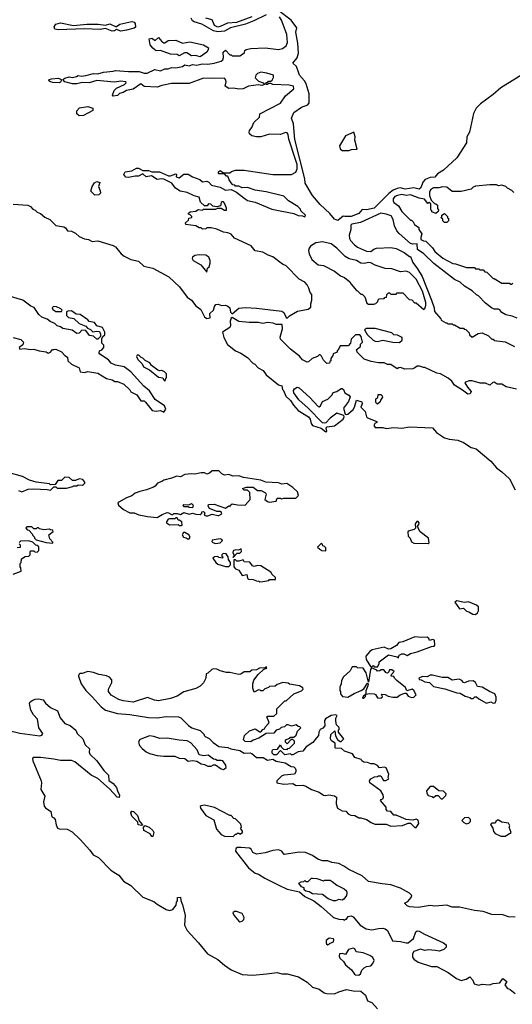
# Model space of a CAD drawing. Extents: x 2386423 to 2568864, y 578392 to 761999.
# Tile 390 of 454: x 2548205 to 2552680, y 670107 to 679039. Entities that reach past the tile are written whole.
import ezdxf

# ---------------------------------------------------------------- set-up
doc = ezdxf.new("R2010")
doc.units = 0

msp = doc.modelspace()

# ---------------------------------------------------------------- linework, layer by layer
at = {"layer": '0CON05XD'}
for points in [[(2552328.6, 678188.6), (2552292.2, 678017.8), (2552267.9, 677975), (2552265, 677922.9), (2552174.5, 677785), (2552055, 677672.5), (2552000.3, 677639.7), (2551975, 677611.1), (2551933.2, 677606.8), (2551889.6, 677590.4), (2551868.1, 677565), (2551850, 677515), (2551835, 677501.2), (2551785, 677513.1), (2551707.1, 677502.9), (2551665, 677512.4), (2551633.2, 677506.8), (2551598.8, 677491.2), (2551557.8, 677462.2), (2551425, 677328.6), (2551355, 677313.3), (2551315, 677316), (2551285, 677282), (2551215, 677252.2), (2551160, 677255), (2551143.9, 677256.1), (2551095, 677216.7), (2551065, 677230), (2551021.9, 677281.9), (2550935, 677363.1), (2550865, 677444.6), (2550797.7, 677555), (2550796.3, 677596.3), (2550705, 677953.3), (2550693.8, 678093.8), (2550673.8, 678145), (2550695, 678196), (2550765, 678244.4), (2550822.4, 678267.6), (2550835.4, 678285), (2550833.3, 678365), (2550806.5, 678456.5), (2550793.5, 678483.5), (2550746.2, 678535), (2550740, 678555), (2550718.8, 678615), (2550687.5, 678645), (2550727, 678693), (2550738.8, 678735), (2550731.2, 678825), (2550712, 678925), (2550722.5, 678965), (2550671.2, 679035), (2550559.3, 679119.3)], [(2549125, 678935.6), (2549085, 678950), (2549065, 678938.8), (2549045, 678936), (2548985, 678958), (2548935, 678950), (2548795, 678956.4), (2548555, 678946.2), (2548523.9, 678953.9), (2548518.5, 678975), (2548535, 678999.4), (2548575, 679011.9), (2548695.3, 678985.3), (2548815, 678998.9), (2548917.6, 678997.6), (2548985, 678989.2), (2549025, 679002.7), (2549075, 678975.8), (2549085, 678975.8), (2549115, 678999.7), (2549225, 679022.2), (2549245, 679016), (2549255.4, 679005), (2549257.4, 678972.6), (2549245, 678962.5), (2549175, 678944.3), (2549125, 678935.6)], [(2550635, 676332.5), (2550655, 676352.5), (2550730, 676395), (2550827, 676413), (2550848.3, 676431.7), (2550848.3, 676461.7), (2550860, 676495), (2550857.5, 676545), (2550842.5, 676565), (2550832.5, 676605), (2550816.7, 676635), (2550795, 676656.7), (2550745, 676686.7), (2550625.6, 676805.6), (2550591.2, 676821.2), (2550505, 676886.7), (2550462.3, 676902.3), (2550415, 676930), (2550345, 676942.5), (2550308.3, 676988.3), (2550155, 677057.5), (2550125, 677092.5), (2550097, 677107), (2550055, 677112.5), (2549995, 677137.5), (2549945, 677150), (2549905, 677150), (2549897, 677143), (2549865, 677140), (2549855, 677150), (2549835, 677150), (2549805, 677170), (2549715, 677180), (2549710, 677195), (2549738.3, 677221.7), (2549741.7, 677238.3), (2549770, 677245), (2549770, 677255), (2549755, 677270), (2549740, 677275), (2549740, 677285), (2549753, 677297), (2549805, 677302.5), (2549825, 677317.5), (2549865, 677310), (2549875, 677320), (2549985, 677320), (2550005, 677330), (2550035, 677330), (2550065, 677312.5), (2550085, 677310), (2550085, 677330), (2550066.2, 677375), (2550055, 677386.2), (2550045, 677387.5), (2550035, 677380), (2550028.3, 677351.7), (2549995, 677340), (2549958.3, 677348.3), (2549940, 677365), (2549921.7, 677368.3), (2549908.3, 677351.7), (2549885, 677350), (2549847.5, 677385), (2549835, 677430), (2549790.4, 677440.5), (2549725, 677472.5), (2549662.3, 677482.3), (2549620.4, 677510.5), (2549586.1, 677556.1), (2549515, 677591.2), (2549495, 677596.7), (2549455, 677590), (2549403, 677623), (2549355, 677612.5), (2549325, 677640), (2549285, 677620), (2549255, 677620), (2549195, 677606.7), (2549169.3, 677609.3), (2549152.5, 677635), (2549162.3, 677657.7), (2549225, 677666.7), (2549265, 677693.3), (2549285, 677692.5), (2549325, 677670), (2549375, 677670), (2549405, 677657.5), (2549475, 677658), (2549557, 677623), (2549575, 677623.3), (2549625, 677640), (2549630, 677635), (2549627.5, 677615), (2549655, 677603.8), (2549695, 677637.5), (2549735, 677636.7), (2549775, 677612.5), (2549840.7, 677590.7), (2549865, 677567.5), (2549905, 677573.3), (2549923.9, 677563.9), (2549948.3, 677538.3), (2550025, 677518.8), (2550075, 677494), (2550125, 677500), (2550173.8, 677473.8), (2550242.3, 677422.3), (2550275, 677398.8), (2550345, 677384), (2550495, 677318.8), (2550695, 677280), (2550735, 677262.5), (2550775, 677260), (2550795, 677250), (2550800, 677265), (2550760, 677305), (2550755, 677320), (2550733, 677343), (2550646.4, 677396.4), (2550605, 677436.7), (2550445, 677476.7), (2550345, 677492.5), (2550275, 677517.5), (2550225, 677512.5), (2550195, 677530), (2550165, 677530), (2550158.3, 677538.3), (2550141.7, 677541.7), (2550125, 677560), (2550107.5, 677585), (2550095, 677620), (2550085, 677620), (2550065, 677640), (2550015, 677640), (2550010, 677645), (2550011.7, 677658.3), (2550025, 677670), (2550055, 677650), (2550115, 677650), (2550128.3, 677661.7), (2550165, 677672.5), (2550245, 677672.5), (2550505, 677636), (2550675, 677636.2), (2550712.7, 677657.3), (2550724.6, 677685.4), (2550727, 677725), (2550709.6, 677770.5), (2550650.6, 677955), (2550645, 677997.5), (2550635, 678013.3), (2550620, 678015), (2550575, 677996.7), (2550475, 678000.8), (2550395, 677977.8), (2550355.7, 677975.7), (2550313.3, 677985), (2550292.7, 678002.7), (2550288.8, 678015), (2550293.8, 678035), (2550315, 678062.5), (2550332.9, 678107.1), (2550382.5, 678155), (2550387.5, 678185), (2550575, 678282.5), (2550620.7, 678349.3), (2550695, 678412.5), (2550692.5, 678435), (2550653.9, 678446.1), (2550505, 678450), (2550485, 678460), (2550465, 678460), (2550455, 678450), (2550445, 678450), (2550440, 678455), (2550445, 678470), (2550455, 678470), (2550465, 678480), (2550485, 678480), (2550498.3, 678491.7), (2550510, 678515), (2550510, 678535), (2550450, 678555), (2550395, 678562), (2550365, 678550), (2550350, 678535), (2550343, 678513), (2550375, 678480), (2550417, 678467), (2550428.3, 678451.7), (2550405, 678442.5), (2550375, 678447.5), (2550285, 678437.5), (2550235, 678413.3), (2550195, 678410), (2550147, 678417), (2550103.9, 678413.9), (2550072.5, 678435), (2550080, 678475), (2550075.9, 678495.9), (2550065, 678510), (2549955, 678505.7), (2549875, 678510), (2549745, 678461.2), (2549585, 678458.8), (2549497, 678443), (2549455, 678427.5), (2549335, 678432.5), (2549305, 678457.5), (2549235, 678408), (2549175, 678396), (2549145, 678378), (2549110.8, 678369.2), (2549095, 678350), (2549055, 678343.8), (2549047.5, 678355), (2549063.6, 678396.4), (2549085, 678417.5), (2549158.3, 678451.7), (2549172.5, 678465), (2549170, 678475), (2549125, 678482), (2549065, 678471.2), (2548907, 678487), (2548835, 678467.5), (2548772.1, 678467.9), (2548725, 678457.5), (2548684, 678456), (2548615, 678474), (2548597.5, 678495), (2548615, 678507.5), (2548655, 678520), (2548685, 678513.8), (2548720, 678525), (2548735, 678532.5), (2548765, 678527.5), (2548805, 678532), (2548875, 678550), (2548915, 678548.8), (2548965, 678563.8), (2549055, 678571.2), (2549075, 678578.8), (2549195, 678569.2), (2549289.7, 678569.7), (2549335, 678554.2), (2549364.3, 678554.3), (2549433.6, 678586.4), (2549485, 678574), (2549525, 678592.5), (2549555, 678593.3), (2549583.6, 678606.4), (2549625, 678603.8), (2549685, 678613.3), (2549705, 678630), (2549745, 678620), (2549775, 678633.3), (2549815, 678626), (2549862.7, 678637.3), (2549915, 678635.7), (2549972.5, 678645), (2550035, 678664.2), (2550050, 678675), (2550056.2, 678695), (2550053.3, 678745), (2550075, 678762.5), (2550115, 678720), (2550125, 678720), (2550135, 678710), (2550175, 678710), (2550205, 678712.5), (2550230, 678725), (2550248.3, 678741.7), (2550251.7, 678758.3), (2550261.7, 678768.3), (2550305, 678777.5), (2550435, 678784), (2550555, 678770), (2550592.3, 678777.7), (2550625, 678801.2), (2550637.5, 678832.5), (2550630.3, 678905), (2550598.8, 678995), (2550584.7, 679035), (2550566.3, 679065)], [(2550445, 679083.3), (2550332.2, 679027.8), (2550255, 678998.4), (2550119.2, 678965), (2550065, 678934.6), (2550005, 678929), (2549965, 678937.9), (2549859.1, 678999.1), (2549789.2, 679019.2), (2549775, 679028.5), (2549763.6, 679053.6)], [(2550314, 679065), (2550175, 679014.8), (2550093.8, 679006.2), (2550025, 678975.8), (2550005, 678972.6), (2549973.8, 678985), (2549955, 679037.5), (2549895, 679052)], [(2549845, 678703.3), (2549803, 678713), (2549765, 678712.5), (2549723, 678737), (2549703, 678737), (2549655, 678712.5), (2549635, 678722.5), (2549575, 678727.5), (2549485, 678760), (2549445, 678757.5), (2549415, 678780), (2549391.7, 678811.7), (2549380, 678865), (2549405, 678872.5), (2549435, 678850), (2549465, 678877.5), (2549495, 678840), (2549515, 678830), (2549525, 678830), (2549555, 678850), (2549625, 678852.5), (2549685, 678827.5), (2549751.7, 678838.3), (2549875, 678810), (2549920, 678785), (2549917.5, 678765), (2549906.4, 678743.6), (2549845, 678703.3)], [(2548562.3, 678467.7), (2548505, 678470), (2548484.1, 678474.1), (2548470, 678485), (2548472.5, 678495), (2548495, 678503.3), (2548557.7, 678507.7), (2548582.5, 678495), (2548583.3, 678485), (2548575, 678473.8), (2548562.3, 678467.7)], [(2552780.8, 678549.2), (2552575, 678422), (2552505, 678359.7), (2552389.6, 678275), (2552351.8, 678235), (2552328.6, 678188.6)], [(2548745, 678168), (2548724.1, 678184.1), (2548725, 678212.5), (2548749.5, 678240.5), (2548825, 678251.2), (2548870, 678235), (2548870, 678215), (2548785, 678171.2), (2548745, 678168)], [(2551195, 677853.3), (2551218.3, 677861.7), (2551270, 677865), (2551250, 677945), (2551251.2, 677975), (2551240, 678020), (2551163.6, 677986.4), (2551111.2, 677895), (2551115, 677867.5), (2551135, 677853.8), (2551195, 677853.3)], [(2548888.3, 677448.3), (2548852.5, 677485), (2548862.5, 677525), (2548885, 677560), (2548905, 677570), (2548931.7, 677561.7), (2548922.5, 677525), (2548937.5, 677487.5), (2548938.8, 677465), (2548925, 677451.2), (2548888.3, 677448.3)], [(2552695, 677470), (2552675, 677490), (2552635, 677510), (2552620, 677525), (2552585, 677537.5), (2552555, 677532.5), (2552535, 677540), (2552475, 677540), (2552345, 677527.5), (2552325, 677520), (2552307, 677503), (2552215, 677480), (2552135, 677480), (2552085, 677520), (2552045, 677522.5), (2552013, 677513), (2551965, 677512.5), (2551937.5, 677495), (2551927.5, 677475), (2551927.5, 677445), (2551941.7, 677401.7), (2551971.7, 677371.7), (2551985, 677370), (2552000, 677355), (2552000, 677325), (2552010, 677315), (2552005, 677300), (2551985, 677280), (2551950, 677295), (2551950, 677305), (2551940, 677315), (2551938.3, 677368.3), (2551925, 677380), (2551911.7, 677371.7), (2551881.7, 677411.7), (2551835, 677420), (2551755, 677450.6), (2551715, 677445.5), (2551675, 677453.8), (2551637.5, 677445), (2551613.3, 677435), (2551597.5, 677415), (2551597, 677397), (2551605, 677380), (2551645, 677350), (2551675, 677300), (2551755, 677220), (2551765, 677220), (2551780, 677205), (2551791.7, 677181.7), (2551830, 677155), (2551830, 677135), (2551857.5, 677095), (2551848.3, 677061.7), (2551850, 677045), (2551873, 677033), (2551895, 677030), (2551955, 676970), (2551977, 676937), (2552050, 676875), (2552138.3, 676828.3), (2552163, 676823), (2552265, 676790), (2552335, 676790), (2552345, 676780), (2552375, 676780), (2552385, 676770), (2552415, 676770), (2552431.7, 676751.7), (2552448.3, 676748.3), (2552505, 676690), (2552515, 676690), (2552585, 676650), (2552655, 676650), (2552665, 676640), (2552675, 676640), (2552685, 676650)], [(2548146.4, 677366.4), (2548280, 677355), (2548302.5, 677345), (2548325, 677320), (2548345, 677312.5), (2548365, 677293.3), (2548395, 677281.2), (2548435, 677248.8), (2548480, 677225), (2548535, 677171.2), (2548605, 677161.2), (2548621.7, 677151.7), (2548640, 677125), (2548675, 677120), (2548711.2, 677101.2), (2548745, 677072.5), (2548795, 677050), (2548830, 677045), (2548865, 677026.7), (2548915, 677034), (2549055, 676991.2), (2549075, 676978.8), (2549126.1, 676916.1), (2549154.1, 676894.1), (2549215, 676863.8), (2549285, 676850), (2549334.1, 676804.1), (2549415, 676784), (2549561.2, 676705), (2549657, 676617), (2549725, 676522.5), (2549765, 676493.3), (2549804.1, 676444.1), (2549851.2, 676411.2), (2549882.5, 676345), (2549905, 676327.5), (2549936.7, 676333.3), (2549932.5, 676375), (2549966.1, 676403.9), (2549974.1, 676435.9), (2549986.1, 676453.9), (2550008, 676458), (2550037, 676447), (2550075, 676448), (2550095, 676440), (2550112.5, 676425), (2550121.4, 676385), (2550135, 676371.2), (2550195, 676421.5), (2550255, 676427.8), (2550355, 676423.5), (2550585, 676395.8), (2550603.6, 676383.6), (2550625, 676337.5), (2550635, 676332.5)], [(2552725, 676330), (2552679.3, 676349.3), (2552621.7, 676361.7), (2552583.6, 676383.6), (2552566.7, 676406.7), (2552555, 676412.5), (2552513.6, 676413.6), (2552490, 676425), (2552435, 676467.5), (2552373, 676533), (2552353.6, 676543.6), (2552315, 676580), (2552245, 676622.5), (2552207, 676657), (2552155, 676682.5), (2551967, 676827), (2551877.5, 676915), (2551820, 676955), (2551816.7, 677006.7), (2551775, 677002.5), (2551755, 677010), (2551650.7, 677100.7), (2551630, 677125), (2551608.3, 677168.3), (2551597.5, 677225), (2551579.3, 677259.3), (2551535, 677276.2), (2551485, 677282.5), (2551301.8, 677198.2), (2551223.3, 677185), (2551214, 677175), (2551212, 677135), (2551198, 677085), (2551201.2, 677055), (2551211.2, 677035), (2551245, 676996), (2551273.8, 676975), (2551355, 676940), (2551395, 676937.5), (2551421.7, 676958.3), (2551445, 676966.7), (2551575, 676972.5), (2551625, 676962.5), (2551696.1, 676926.1), (2551745, 676890), (2551755, 676890), (2551777.5, 676835), (2551820, 676780), (2551860.7, 676710.7), (2551947.1, 676495), (2551970, 676425), (2551973, 676393), (2552030, 676325), (2552033.3, 676313.3), (2552075, 676290), (2552085, 676290), (2552095, 676280), (2552135, 676280), (2552141.7, 676271.7), (2552155, 676270), (2552205, 676240), (2552235, 676240), (2552241.7, 676231.7), (2552258.3, 676228.3), (2552288.3, 676198.3), (2552291.7, 676181.7), (2552315, 676160), (2552368.3, 676191.7), (2552407, 676197), (2552465, 676170), (2552495, 676140), (2552505, 676140), (2552515, 676130), (2552615, 676117.5), (2552700, 676075)], [(2552085, 677200), (2552065, 677200), (2552050, 677215), (2552048.3, 677228.3), (2552030, 677245), (2552038.3, 677251.7), (2552040, 677265), (2552065, 677280), (2552090, 677255), (2552091.7, 677241.7), (2552100, 677235), (2552100, 677215), (2552085, 677200)], [(2551875, 676410), (2551885, 676420), (2551893.8, 676445), (2551894, 676475), (2551865, 676577.5), (2551805, 676686.2), (2551745, 676746.7), (2551715, 676757.5), (2551665, 676752.5), (2551585, 676780), (2551525, 676782.5), (2551435, 676812.5), (2551395, 676833.3), (2551375, 676835.6), (2551335, 676826.4), (2551305, 676830), (2551265, 676854.3), (2551198.3, 676868.3), (2551161.9, 676891.9), (2551085, 676967.1), (2551035, 677006), (2550955, 677023.3), (2550895, 677013.8), (2550847.5, 676985), (2550833.9, 676966.1), (2550828.8, 676945), (2550833.3, 676915), (2550860, 676865), (2550916.4, 676816.4), (2550965, 676810), (2551065, 676757.5), (2551120, 676715), (2551155, 676700), (2551205, 676660), (2551215, 676640), (2551263.6, 676583.6), (2551275, 676580), (2551305, 676550), (2551315, 676550), (2551340, 676525), (2551357, 676467), (2551375, 676457.5), (2551421.7, 676458.3), (2551440, 676465), (2551458.3, 676481.7), (2551461.7, 676498.3), (2551471.7, 676508.3), (2551515, 676510), (2551521.7, 676518.3), (2551538.3, 676521.7), (2551540, 676545), (2551555, 676560), (2551565, 676560), (2551575, 676550), (2551625, 676550), (2551635, 676560), (2551685, 676560), (2551741.7, 676501.7), (2551768.3, 676498.3), (2551791.7, 676471.7), (2551805, 676470), (2551875, 676410)], [(2549905, 676750), (2549912.5, 676785), (2549925, 676797.5), (2549935, 676830), (2549934.2, 676855.8), (2549924.2, 676885), (2549895, 676903.1), (2549835, 676907.1), (2549795, 676899.2), (2549776.2, 676885), (2549771.7, 676871.7), (2549780, 676855), (2549850, 676815), (2549905, 676750)], [(2549515, 675477.5), (2549533.3, 675505), (2549520, 675535), (2549435, 675592.5), (2549385, 675672.5), (2549334.1, 675714.1), (2549216.2, 675845), (2549155, 675888.8), (2549075.9, 675905.9), (2549035, 675923.3), (2549013, 675953), (2548932.5, 676005), (2548927.5, 676015), (2548930, 676035), (2548950, 676045), (2548970, 676065), (2548970, 676085), (2548950, 676105), (2548950, 676145), (2548960, 676165), (2548978.3, 676181.7), (2548980, 676205), (2548956.4, 676246.4), (2548905, 676262.5), (2548883.6, 676293.6), (2548835, 676302.5), (2548825, 676317.5), (2548755, 676363.3), (2548718.3, 676368.3), (2548675, 676396.7), (2548643.6, 676396.4), (2548631.7, 676388.3), (2548630, 676355), (2548648.3, 676338.3), (2548698.3, 676328.3), (2548745, 676282.5), (2548805, 676260), (2548821.7, 676241.7), (2548849.3, 676229.3), (2548868.3, 676208.3), (2548905, 676213.3), (2548929.3, 676209.3), (2548940, 676185), (2548940, 676165), (2548915, 676140), (2548905, 676140), (2548875, 676167.5), (2548840, 676175), (2548805, 676220), (2548768.3, 676221.7), (2548746.1, 676193.9), (2548725, 676191.2), (2548681.7, 676221.7), (2548596.4, 676236.4), (2548575, 676253.3), (2548545, 676262.5), (2548525, 676282.5), (2548481.7, 676301.7), (2548453.6, 676323.6), (2548405, 676341.2), (2548380, 676365), (2548336.7, 676426.7), (2548305, 676440), (2548235, 676493.3), (2548100, 676535)], [(2548585, 676392.5), (2548590, 676405), (2548580, 676415), (2548540, 676435), (2548513.6, 676436.4), (2548500, 676425), (2548505, 676410), (2548535, 676393.3), (2548585, 676392.5)], [(2552717, 675687), (2552625, 675710), (2552585, 675732.5), (2552543, 675733), (2552515, 675750), (2552501.7, 675748.3), (2552475, 675722.5), (2552435, 675742.5), (2552387, 675743), (2552315, 675762.5), (2552288.3, 675761.7), (2552255, 675750), (2552250, 675745), (2552272.5, 675705), (2552306.2, 675665), (2552295.7, 675644.3), (2552275, 675641.2), (2552228.3, 675678.3), (2552153.6, 675723.6), (2552129.3, 675759.3), (2552097, 675787), (2552027, 675827), (2551995, 675832.5), (2551885, 675882.5), (2551873, 675883), (2551837, 675897), (2551815, 675897.5), (2551795, 675880), (2551775, 675872.5), (2551705, 675870), (2551665, 675882.5), (2551648.3, 675881.7), (2551635, 675872.5), (2551575, 675910), (2551545, 675912.5), (2551515, 675927.5), (2551465, 675927.5), (2551398.3, 675938.3), (2551335, 675960), (2551271.7, 676021.7), (2551268.3, 676038.3), (2551260, 676045), (2551300, 676075), (2551300, 676095), (2551320, 676115), (2551307.5, 676165), (2551295, 676180), (2551255, 676180), (2551215, 676140), (2551210, 676105), (2551188.3, 676081.7), (2551115, 676080), (2551098.3, 676041.7), (2551090, 676035), (2551088.3, 676021.7), (2551051.7, 676008.3), (2551048.3, 675991.7), (2551030, 675965), (2551030, 675945), (2551021.7, 675938.3), (2551018.3, 675921.7), (2550995, 675920), (2550965, 675950), (2550947, 675987), (2550935, 675997.5), (2550925, 675997.5), (2550910, 675985), (2550862.5, 675965), (2550827.5, 675935), (2550815, 675933.3), (2550775, 675954), (2550748, 675988), (2550665, 676050.8), (2550575, 676140), (2550570.4, 676159.5), (2550592, 676235), (2550590, 676275), (2550535, 676274.4), (2550506.1, 676286.1), (2550457.6, 676292.4), (2550415, 676284.3), (2550375, 676292.5), (2550288.7, 676291.3), (2550195, 676302.2), (2550135, 676338.8), (2550125, 676331.2), (2550116.9, 676305), (2550121.4, 676265), (2550115, 676246.7), (2550047, 676203), (2550059.2, 676155), (2550092.5, 676092.5), (2550166.7, 676035), (2550215, 676013.8), (2550275.8, 675975.8), (2550325, 675920), (2550338.3, 675918.3), (2550372.1, 675882.1), (2550417, 675857), (2550445, 675816.7), (2550556.4, 675726.4), (2550586.4, 675716.4), (2550592.5, 675685), (2550602.5, 675675), (2550623.8, 675625), (2550665.5, 675585.5), (2550691.7, 675541.7), (2550734.5, 675494.4), (2550829.2, 675435), (2550844.3, 675415), (2550851.9, 675375), (2550865, 675358), (2550945, 675333.8), (2550985, 675300), (2550996.2, 675305), (2550990, 675335), (2550997.5, 675345), (2551065, 675355.8), (2551144.2, 675415), (2551154, 675435), (2551149.6, 675449.5), (2551085, 675468.5), (2551026.7, 675425), (2550985, 675382), (2550975, 675377.5), (2550955, 675382.5), (2550825.9, 675515.9), (2550741.3, 675591.3), (2550695.4, 675655), (2550693.1, 675675), (2550700.7, 675689.3), (2550725, 675704.4), (2550745, 675700.8), (2550841.8, 675611.8), (2550915, 675530), (2550925, 675526.7), (2550938.8, 675535), (2550956, 675574), (2551005, 675598), (2551042.5, 675635), (2551053.3, 675656.7), (2551085, 675665.8), (2551125, 675692.5), (2551135, 675692.5), (2551146.7, 675685), (2551158.8, 675655), (2551193.9, 675633.9), (2551206.7, 675616.7), (2551192.9, 675575), (2551146.5, 675515), (2551162, 675462), (2551175, 675458), (2551185, 675462), (2551235.7, 675504.3), (2551245.8, 675525)], [(2548145, 676157.5), (2548217, 676137), (2548240, 676115), (2548235, 676090), (2548200, 676065), (2548205, 676050), (2548245, 676057.5), (2548305, 676047.5), (2548335, 676050), (2548383.6, 676033.6), (2548445, 676027.5), (2548465, 676013.3), (2548485, 676022.5), (2548503.9, 676046.1), (2548515, 676047.5), (2548535, 676050), (2548585.9, 676025.9), (2548615, 675992.5), (2548638.3, 675978.3), (2548642.5, 675945), (2548675, 675913.3), (2548745, 675880), (2548753.8, 675843.8), (2548795, 675837.5), (2548825, 675848.8), (2548915, 675832), (2548994.1, 675784.1), (2549045, 675772.5), (2549068.3, 675758.3), (2549095, 675757.5), (2549151.7, 675731.7), (2549205, 675680), (2549213.6, 675663.6), (2549270, 675635), (2549305, 675580), (2549335, 675580), (2549349.3, 675569.3), (2549410, 675495), (2549445, 675487.5), (2549485, 675492.5), (2549515, 675477.5)], [(2551655, 676110), (2551678.3, 676131.7), (2551680, 676155), (2551637, 676177), (2551605, 676180), (2551585, 676197.5), (2551433, 676237), (2551355, 676236.7), (2551337.5, 676225), (2551362.3, 676182.3), (2551415, 676133.3), (2551435, 676122.5), (2551455, 676120), (2551505, 676132.5), (2551595, 676112.5), (2551655, 676110)], [(2549525, 675760), (2549537.5, 675795), (2549540, 675825), (2549520, 675845), (2549496.4, 675856.4), (2549475, 675853.3), (2549459.3, 675859.3), (2549401.7, 675901.7), (2549387.5, 675925), (2549346.4, 675946.4), (2549325, 675970), (2549310, 675975), (2549287, 675997), (2549273.6, 675996.4), (2549267.5, 675985), (2549277.5, 675955), (2549316.4, 675916.4), (2549330.4, 675890.5), (2549383.8, 675863.8), (2549465, 675797.5), (2549505, 675790), (2549510, 675775), (2549525, 675760)], [(2551455, 675550), (2551440, 675565), (2551440, 675600), (2551458.3, 675611.7), (2551461.7, 675638.3), (2551485, 675640), (2551498.3, 675628.3), (2551500, 675615), (2551481.7, 675588.3), (2551478.3, 675571.7), (2551455, 675550)], [(2551245.8, 675525), (2551265, 675587.5), (2551313.3, 675573.3), (2551316.7, 675555), (2551303.3, 675525), (2551343.6, 675483.6), (2551356.7, 675435), (2551365, 675426.7), (2551450, 675395), (2551450, 675385), (2551430, 675375), (2551423, 675357), (2551435, 675340), (2551505, 675340), (2551535, 675331.2), (2551605, 675340), (2551675, 675333.3), (2551745, 675346), (2551955, 675336.7), (2551992.5, 675295), (2552065, 675246.7), (2552105, 675233.3), (2552185, 675226.2), (2552235, 675203.3), (2552305, 675158.8), (2552352.5, 675145), (2552485.5, 675035.6), (2552535, 674973.3), (2552585, 674936.7), (2552655, 674872.5), (2552706.2, 674775)], [(2548195, 674767.5), (2548225, 674757.5), (2548280.7, 674779.3), (2548335, 674783.3), (2548455, 674777.5), (2548485, 674770), (2548515, 674800), (2548535, 674800), (2548545, 674790), (2548631.7, 674788.3), (2548687, 674803), (2548695, 674810), (2548725, 674810), (2548735, 674820), (2548775, 674817.5), (2548785, 674822.5), (2548797.5, 674835), (2548797.5, 674845), (2548777.7, 674867.7), (2548745, 674873.3), (2548711.7, 674858.3), (2548685, 674860), (2548655, 674887.5), (2548615, 674890), (2548585, 674860), (2548551.7, 674858.3), (2548528.3, 674821.7), (2548485, 674820), (2548475, 674830), (2548353.6, 674843.6), (2548295, 674863.3), (2548230, 674895), (2548101.7, 674931.7)], [(2549455, 674523.3), (2549499.3, 674550.7), (2549545, 674567.5), (2549557, 674567), (2549585, 674550), (2549595, 674550), (2549605, 674560), (2549635, 674560), (2549665, 674550), (2549695, 674567.5), (2549745, 674552.5), (2549775, 674562.5), (2549805, 674552.5), (2549845, 674550), (2549858.3, 674561.7), (2549860, 674575), (2549875, 674577.5), (2549887.5, 674565), (2549880, 674545), (2549898.3, 674538.3), (2549915, 674537.5), (2549955, 674553.3), (2550005, 674540), (2550015, 674542.5), (2550040, 674555), (2550039.3, 674569.3), (2550025, 674578.8), (2549995, 674577.5), (2549930, 674605), (2549917.5, 674625), (2549920, 674640), (2549973, 674643), (2550075, 674607.5), (2550105, 674627.5), (2550118.3, 674621.7), (2550120, 674635), (2550135, 674646.7), (2550185, 674636.7), (2550253.6, 674636.4), (2550300, 674685), (2550295, 674750), (2550275, 674770), (2550245, 674772.5), (2550230, 674785), (2550265, 674797.5), (2550325, 674797.5), (2550365, 674766.7), (2550399.3, 674769.3), (2550438.3, 674748.3), (2550442.5, 674735), (2550433.3, 674685), (2550455, 674667.5), (2550475, 674662.5), (2550535, 674670), (2550545, 674700), (2550575, 674700), (2550582.5, 674692.5), (2550605, 674700), (2550712.5, 674697.5), (2550737, 674723), (2550730, 674755), (2550686.1, 674796.1), (2550631.7, 674831.7), (2550585, 674826.7), (2550555, 674837.5), (2550442.3, 674842.3), (2550395, 674863.3), (2550237, 674887), (2550195, 674900), (2550145, 674896.7), (2550105, 674913.3), (2550065, 674907.5), (2550040.7, 674920.7), (2550015, 674947.5), (2549953, 674947), (2549930, 674925), (2549905, 674917.5), (2549885, 674927.5), (2549855, 674927.5), (2549795, 674916.7), (2549765, 674920), (2549705, 674913.3), (2549665, 674893.3), (2549631.7, 674898.3), (2549585, 674880), (2549515, 674863.3), (2549495, 674848.8), (2549457.5, 674835), (2549435, 674807.5), (2549420.7, 674799.3), (2549357.3, 674772.7), (2549295, 674760), (2549255, 674743.8), (2549225, 674719.2), (2549175, 674700.8), (2549106.4, 674663.6), (2549097.5, 674655), (2549102.5, 674635), (2549148.8, 674595), (2549205, 674564), (2549246.1, 674566.1), (2549286.2, 674546.2), (2549365, 674531.2), (2549455, 674523.3)], [(2549775, 674610), (2549745, 674612.5), (2549735, 674620), (2549695, 674620), (2549690, 674635), (2549695, 674640), (2549741.7, 674638.3), (2549765, 674650), (2549780, 674635), (2549775, 674610)], [(2549675, 674450), (2549680, 674455), (2549677.5, 674485), (2549655, 674500), (2549645, 674500), (2549635, 674520), (2549625, 674520), (2549615, 674510), (2549565, 674512.5), (2549553.3, 674506.7), (2549540, 674485), (2549540, 674475), (2549565, 674457.5), (2549645, 674460), (2549655, 674450), (2549675, 674450)], [(2551915, 674287.5), (2551925, 674292.5), (2551920, 674335), (2551844.1, 674394.1), (2551830, 674415), (2551820, 674445), (2551831.7, 674458.3), (2551832.5, 674475), (2551825, 674487.5), (2551813.9, 674486.1), (2551797.5, 674465), (2551800, 674425), (2551787, 674413), (2551735, 674400), (2551730.7, 674389.3), (2551733.3, 674355), (2551752.5, 674335), (2551763, 674303), (2551785, 674290), (2551915, 674287.5)], [(2548505, 674290), (2548505, 674300), (2548478.3, 674328.3), (2548470, 674365), (2548510, 674395), (2548507, 674407), (2548485, 674410), (2548475, 674417.5), (2548425, 674412.5), (2548385, 674420), (2548375, 674430), (2548365, 674430), (2548355, 674420), (2548335, 674420), (2548315, 674440), (2548275, 674440), (2548261.7, 674428.3), (2548271.7, 674411.7), (2548288.3, 674408.3), (2548320, 674375), (2548325, 674360), (2548340, 674345), (2548340, 674335), (2548355, 674320), (2548445, 674297.5), (2548505, 674290)], [(2549735, 674327.5), (2549745, 674330), (2549752.5, 674345), (2549742.5, 674365), (2549705, 674387.5), (2549691.7, 674388.3), (2549682.5, 674365), (2549692.5, 674345), (2549718.8, 674338.8), (2549735, 674327.5)], [(2548145, 674010), (2548220, 674035), (2548217, 674067), (2548210, 674075), (2548210, 674105), (2548220, 674115), (2548221.7, 674148.3), (2548255, 674170), (2548288.3, 674171.7), (2548300, 674185), (2548300, 674215), (2548305, 674220), (2548335, 674220), (2548343, 674213), (2548365, 674210), (2548380, 674225), (2548378.3, 674258.3), (2548365, 674270), (2548351.7, 674271.7), (2548325, 674300), (2548285, 674312.5), (2548212.5, 674307.5), (2548200, 674295)], [(2548200, 674285), (2548210, 674275), (2548208.3, 674251.7), (2548181.7, 674248.3)], [(2549985, 674287.5), (2550025, 674292.5), (2550047.5, 674315), (2550040, 674325), (2550025, 674330), (2549955, 674317.5), (2549950, 674305), (2549960, 674295), (2549985, 674287.5)], [(2550985, 674220), (2550987, 674247), (2550975, 674260), (2550960, 674265), (2550955, 674280), (2550945, 674287.5), (2550910, 674255), (2550930, 674235), (2550950, 674225), (2550985, 674220)], [(2550075, 674077.5), (2550105, 674080), (2550120, 674095), (2550120, 674115), (2550103, 674143), (2550100, 674165), (2550080, 674195), (2550053.6, 674196.4), (2550040, 674185), (2550041.7, 674171.7), (2550050, 674165), (2550047, 674153), (2550015, 674160), (2550005, 674170), (2549975, 674167.5), (2549960, 674155), (2549987.5, 674115), (2550005, 674100), (2550075, 674077.5)], [(2550145, 674160), (2550181.7, 674198.3), (2550205, 674200), (2550220, 674215), (2550218.3, 674238.3), (2550191.7, 674228.3), (2550165, 674230), (2550145, 674220), (2550140, 674205), (2550150, 674185), (2550150, 674170), (2550140, 674165), (2550145, 674160)], [(2550385, 673940), (2550415, 673943.3), (2550467, 673953), (2550475, 673960), (2550528.3, 673961.7), (2550528.3, 673978.3), (2550497, 674007), (2550485, 674027.5), (2550395, 674083.3), (2550366.4, 674086.4), (2550335, 674080), (2550320, 674085), (2550295, 674117.5), (2550245, 674120), (2550235, 674140), (2550195, 674127.5), (2550178.3, 674128.3), (2550165, 674140), (2550151.7, 674138.3), (2550150, 674075), (2550165, 674057.5), (2550196.4, 674046.4), (2550225, 673997.5), (2550267, 674007), (2550273, 673973), (2550283, 673963), (2550325, 673960), (2550355, 673947.5), (2550377, 673947), (2550385, 673940)], [(2552345, 673642.5), (2552365, 673657.5), (2552372.5, 673675), (2552371.7, 673711.7), (2552355, 673727.5), (2552283, 673757), (2552245, 673752.5), (2552175, 673767.5), (2552157.5, 673755), (2552200, 673695), (2552235, 673700), (2552263, 673673), (2552285, 673667.5), (2552320, 673645), (2552345, 673642.5)], [(2551455, 673170), (2551470, 673195), (2551470, 673215), (2551555, 673277.5), (2551635, 673260), (2551645, 673250), (2551652.5, 673275), (2551675, 673287.5), (2551695, 673287.5), (2551725, 673270), (2551755, 673290), (2551815, 673303.3), (2551945, 673352.5), (2551970, 673355), (2551977.5, 673365), (2551971.7, 673411.7), (2551955, 673417.5), (2551928.3, 673408.3), (2551922.5, 673425), (2551905, 673436.2), (2551855, 673433.3), (2551795, 673441.2), (2551685, 673396.7), (2551649.3, 673390.7), (2551627.3, 673362.7), (2551577, 673333), (2551555, 673330), (2551515, 673346.7), (2551408.3, 673321.7), (2551385, 673307.5), (2551350, 673265), (2551352.5, 673235), (2551391.7, 673171.7), (2551405, 673170), (2551415, 673180), (2551425, 673170), (2551455, 673170)], [(2551805, 671710), (2551831.7, 671748.3), (2551825, 671777.5), (2551805, 671787.5), (2551775, 671777.5), (2551715, 671782.5), (2551625, 671822.5), (2551603, 671823), (2551575, 671857.5), (2551545, 671860), (2551533.6, 671873.6), (2551532.5, 671895), (2551482.5, 671955), (2551490, 671965), (2551505, 671970), (2551510, 671985), (2551507.7, 672007.7), (2551486.7, 672045), (2551386.7, 672116.7), (2551382.5, 672135), (2551395, 672152.5), (2551428.3, 672171.7), (2551455, 672172.5), (2551465, 672180), (2551485, 672180), (2551508.3, 672138.3), (2551531.7, 672138.3), (2551558.3, 672151.7), (2551552.5, 672165), (2551557.5, 672195), (2551533, 672253), (2551518.8, 672258.8), (2551473, 672253), (2551455, 672272.5), (2551425, 672287.5), (2551395, 672287.5), (2551365, 672300), (2551330, 672305), (2551312.5, 672315), (2551308.3, 672328.3), (2551250, 672345), (2551228.3, 672378.3), (2551155, 672402.5), (2551127, 672427), (2551075, 672430), (2551070, 672435), (2551070, 672475), (2551037, 672497), (2551027.5, 672515), (2551030, 672555), (2551067.5, 672587.5), (2551073, 672543), (2551090.7, 672510.7), (2551115, 672492.5), (2551125, 672492.5), (2551150, 672515), (2551100, 672575), (2551100, 672595), (2551110, 672605), (2551105, 672620), (2551083, 672643), (2551077.5, 672675), (2551078.3, 672701.7), (2551088.3, 672728.3), (2551075, 672732.5), (2551033.6, 672726.4), (2550982.3, 672697.7), (2550973, 672683), (2550977, 672633), (2550958.3, 672611.7), (2550935, 672600), (2550922.5, 672575), (2550920, 672545), (2550900, 672525), (2550869.3, 672480.7), (2550808.3, 672441.7), (2550776.1, 672403.9), (2550735, 672397.5), (2550685, 672370), (2550675, 672370), (2550665, 672380), (2550615, 672370), (2550575, 672410), (2550538.3, 672371.7), (2550515, 672370), (2550500, 672385), (2550497.5, 672405), (2550505, 672417.5), (2550548.3, 672421.7), (2550575, 672460), (2550581.7, 672441.7), (2550601.7, 672421.7), (2550635, 672420), (2550641.7, 672428.3), (2550655, 672430), (2550700, 672475), (2550700, 672495), (2550685, 672510), (2550671.7, 672508.3), (2550635, 672470), (2550620, 672485), (2550620, 672505), (2550658.3, 672521.7), (2550665, 672530), (2550695, 672530), (2550715, 672550), (2550727.5, 672585), (2550757.5, 672615), (2550750, 672625), (2550735, 672627.5), (2550715, 672642.5), (2550675, 672628.8), (2550645, 672642.5), (2550628.3, 672641.7), (2550610, 672625), (2550581.2, 672618.8), (2550566.1, 672603.9), (2550535, 672593.3), (2550513.6, 672566.4), (2550445, 672563.3), (2550378.3, 672521.7), (2550326.4, 672503.6), (2550305, 672487.5), (2550252, 672492), (2550237.5, 672505), (2550247.5, 672545), (2550293, 672587), (2550345, 672607.5), (2550385, 672580), (2550395, 672580), (2550415, 672600), (2550430, 672605), (2550435, 672620), (2550466.4, 672653.6), (2550470, 672665), (2550450, 672715), (2550455, 672720), (2550515, 672720), (2550540, 672745), (2550541.7, 672788.3), (2550615, 672860), (2550625, 672860), (2550695, 672922.5), (2550765, 672950), (2550780, 672965), (2550778.3, 672978.3), (2550747, 672997), (2550655, 673010), (2550645, 673020), (2550595, 673027.5), (2550543, 673007), (2550527, 672993), (2550475, 672990), (2550465, 672980), (2550431.7, 672968.3), (2550415, 672950), (2550395, 672950), (2550388.3, 672958.3), (2550375, 672960), (2550335, 672940), (2550322.5, 672975), (2550322.5, 673015), (2550333, 673047), (2550370.7, 673099.3), (2550421.7, 673148.3), (2550450, 673155), (2550448.3, 673168.3), (2550435, 673160), (2550383, 673157), (2550355, 673140), (2550313, 673137), (2550295, 673122.5), (2550245, 673122.5), (2550215, 673102.5), (2550195, 673100), (2550115, 673117.5), (2550085, 673117.5), (2550025, 673132.5), (2549997, 673147), (2549965, 673150), (2549950, 673145), (2549915, 673110), (2549900, 673105), (2549897.5, 673065), (2549875, 673022.5), (2549845, 672993.3), (2549805, 672971.2), (2549695, 672941.2), (2549635, 672903.8), (2549575, 672880), (2549465, 672861.2), (2549430, 672865), (2549365, 672890), (2549235, 672847.5), (2549145, 672860), (2549105, 672873.3), (2549035, 672912.5), (2549012.5, 672945), (2549012.5, 672965), (2549042.5, 673025), (2549041.7, 673051.7), (2549020, 673075), (2548995, 673087.5), (2548946.4, 673096.4), (2548925, 673097.5), (2548875, 673116.7), (2548825, 673126.7), (2548771.7, 673108.3), (2548752.5, 673107.5), (2548741.7, 673098.3), (2548740, 673085), (2548763.8, 673015), (2548805, 672953.3), (2548865, 672896.7), (2548945, 672806.2), (2548984.3, 672774.3), (2549095, 672746.2), (2549205, 672736.7), (2549375, 672710), (2549455, 672706.7), (2549535, 672716.7), (2549646.4, 672716.4), (2549670, 672705), (2549740, 672635), (2549770, 672615), (2549845, 672590), (2549880, 672555), (2549880, 672545), (2549890, 672535), (2549925, 672517.5), (2549961.7, 672481.7), (2550015, 672446.7), (2550095, 672437.5), (2550123.9, 672423.9), (2550205, 672408.8), (2550245, 672386.2), (2550299.3, 672389.3), (2550315, 672382.5), (2550355, 672347.5), (2550416.4, 672346.4), (2550455, 672322.5), (2550505, 672330), (2550535, 672312.5), (2550617, 672297), (2550670, 672265), (2550695, 672260), (2550708.3, 672248.3), (2550712.5, 672235), (2550712.5, 672215), (2550700, 672195), (2550605, 672186.7), (2550583.9, 672176.1), (2550540, 672135), (2550540, 672115), (2550605, 672103.8), (2550685, 672110), (2550715, 672092.5), (2550776.4, 672096.4), (2550805, 672086.7), (2550855, 672056.7), (2550925, 672032), (2550965, 672003.3), (2550985, 672000), (2551013.6, 672006.4), (2551065, 671997.5), (2551082.5, 671985), (2551080, 671925), (2551092.5, 671885), (2551135, 671862.5), (2551168.3, 671858.3), (2551190, 671835), (2551213, 671823), (2551249.3, 671819.3), (2551285, 671800), (2551305, 671800), (2551355, 671783.3), (2551397.5, 671755), (2551431.7, 671741.7), (2551535, 671740), (2551575, 671723.3), (2551681.7, 671728.3), (2551735, 671750), (2551755, 671750), (2551795, 671710), (2551805, 671710)], [(2551485, 672883.3), (2551500, 672895), (2551498.3, 672908.3), (2551490, 672915), (2551495, 672920), (2551525, 672917.5), (2551553, 672903), (2551595, 672892.5), (2551635, 672893.3), (2551660, 672915), (2551705, 672930), (2551715, 672930), (2551733.9, 672903.9), (2551765, 672890), (2551785, 672894), (2551807.5, 672915), (2551785, 672952.5), (2551770, 672965), (2551721.7, 672951.7), (2551709.6, 672979.5), (2551630, 673045), (2551610, 673065), (2551605, 673080), (2551580, 673085), (2551581.7, 673098.3), (2551607.5, 673125), (2551585, 673142.5), (2551565, 673140), (2551558.3, 673121.7), (2551545, 673110), (2551533.6, 673113.6), (2551511.7, 673141.7), (2551488.3, 673141.7), (2551475, 673132.5), (2551455, 673130), (2551448.3, 673138.3), (2551401.7, 673158.3), (2551392.5, 673145), (2551375, 673030), (2551353.3, 673115), (2551326.4, 673156.4), (2551275, 673160), (2551265, 673167.5), (2551225, 673167.5), (2551206.4, 673133.6), (2551145, 673077.5), (2551127.5, 673045), (2551126.4, 673013.6), (2551112.5, 672985), (2551112.5, 672955), (2551120, 672945), (2551120, 672925), (2551138.3, 672898.3), (2551185, 672892.5), (2551243, 672927), (2551306.1, 672953.9), (2551330, 672970), (2551365, 673020), (2551370, 673015), (2551368.8, 672995), (2551350.7, 672949.3), (2551350, 672920), (2551325, 672900), (2551320, 672885), (2551330, 672885), (2551345, 672900), (2551350, 672920), (2551385, 672928), (2551425, 672923.3), (2551436.4, 672916.4), (2551455, 672887.5), (2551485, 672883.3)], [(2552505, 672837.5), (2552525, 672842.5), (2552533.3, 672865), (2552533, 672893), (2552520, 672925), (2552473.9, 672943.9), (2552405, 672983.3), (2552365, 672990), (2552344, 673025), (2552325, 673042), (2552281.7, 673038.3), (2552245, 673023.8), (2552235, 673027.5), (2552222.5, 673045), (2552196.8, 673056.8), (2552135, 673046.7), (2552095, 673071.2), (2552041.7, 673071.7), (2551955, 673093.3), (2551935, 673092.5), (2551905, 673077.5), (2551865, 673080), (2551830, 673065), (2551833, 673053), (2551851.7, 673051.7), (2551885, 673032.5), (2551926.1, 673026.1), (2551965, 672988.8), (2552068.3, 672968.3), (2552175, 672933.3), (2552205, 672930), (2552251.7, 672901.7), (2552295, 672890), (2552305, 672880), (2552325, 672882.5), (2552340, 672895), (2552355, 672897.5), (2552377, 672877), (2552445, 672837.5), (2552485, 672850), (2552505, 672837.5)], [(2548094.6, 672594.6), (2548205, 672566.7), (2548387.4, 672542.6), (2548405, 672548), (2548415.8, 672565), (2548380.4, 672615), (2548366.4, 672695), (2548331.8, 672731.8), (2548306.4, 672775), (2548293.8, 672835), (2548300.5, 672849.5), (2548324.1, 672865.9), (2548345, 672876), (2548375, 672878.6), (2548418.2, 672868.2), (2548439.6, 672839.6), (2548485, 672800), (2548548.8, 672768.8), (2548572.5, 672705), (2548613.8, 672655), (2548665, 672635.8), (2548716, 672595), (2548726, 672565), (2548779.5, 672515), (2548799.7, 672459.7), (2548840, 672425), (2548836, 672395), (2548842.5, 672375), (2548905.4, 672315.4), (2548968.3, 672228.3), (2549011.2, 672185), (2549015, 672137.5), (2549055, 672110), (2549085, 672072.5), (2549092.3, 672042.3), (2549112.5, 672005), (2549107.5, 671982.5), (2549090, 671985), (2549022, 672062), (2548913.8, 672155), (2548855, 672185.7), (2548705, 672305.7), (2548675, 672318.9), (2548640.6, 672319.4), (2548575, 672317.5), (2548515, 672331.9), (2548395, 672347.4), (2548335, 672346.9), (2548322.9, 672337.1), (2548324.1, 672315), (2548399.6, 672135), (2548403.3, 672115), (2548396.9, 672055), (2548434.1, 671995), (2548421.3, 671945), (2548428.5, 671905), (2548440.1, 671890.1), (2548486.7, 671856.7), (2548496.4, 671806.4), (2548515, 671800), (2548527.5, 671785), (2548536.7, 671735), (2548550, 671705), (2548565, 671699.2), (2548635, 671695.6), (2548681.1, 671671.1), (2548755, 671602.9), (2548842.9, 671505), (2548872.9, 671462.9), (2548920.3, 671440.3), (2549034.3, 671324.3), (2549075.5, 671295.5), (2549105, 671278), (2549148.8, 671225), (2549214, 671185), (2549325, 671080), (2549425, 671041.2), (2549454.2, 671014.2), (2549535, 670966.7), (2549565, 670958.8), (2549595, 670966.7), (2549626.7, 671005), (2549630, 671035), (2549640, 671045), (2549640, 671075), (2549665, 671080), (2549668.3, 671048.3), (2549685, 671010), (2549709.2, 670915), (2549702.5, 670825), (2549725.6, 670775.6), (2549830, 670665), (2549910, 670565), (2550006, 670515), (2550065, 670461.9), (2550125, 670419.4), (2550227.1, 670377.1), (2550322.6, 670372.6), (2550446.7, 670385), (2550545, 670395.5), (2550585, 670384.3), (2550635, 670383.3), (2550736.3, 670356.3), (2550815, 670308.6), (2550865, 670263.8), (2550925, 670244), (2550971.7, 670211.7), (2550995, 670204.3), (2551065, 670200.8), (2551105, 670221.2), (2551175, 670240), (2551235, 670228), (2551305.4, 670225.4), (2551345, 670190), (2551365, 670140), (2551405, 670122.5), (2551455, 670066.7)], [(2550055, 672237.5), (2550065, 672242.5), (2550080, 672255), (2550077.5, 672275), (2550050, 672315), (2550035, 672320), (2549998.3, 672318.3), (2549985, 672327.5), (2549965, 672330), (2549916.1, 672366.1), (2549875, 672360), (2549835, 672370), (2549816.4, 672416.4), (2549760, 672480), (2549727, 672497), (2549655, 672502.5), (2549545, 672522.5), (2549478.3, 672518.3), (2549425, 672537.5), (2549385, 672542.5), (2549306.4, 672513.6), (2549292.5, 672505), (2549283.3, 672485), (2549293.8, 672455), (2549317.3, 672427.3), (2549355, 672396.2), (2549385, 672382), (2549455, 672364), (2549515, 672356.7), (2549615, 672357.5), (2549655, 672340), (2549705, 672338), (2549735, 672312), (2549775, 672320), (2549814.1, 672314.1), (2549855, 672290), (2549883.9, 672283.9), (2549915, 672266.2), (2549945, 672266.7), (2549965, 672280), (2549985, 672280), (2550035, 672243.3), (2550055, 672237.5)], [(2552045, 671970), (2552075, 672000), (2552080, 672015), (2552055, 672040), (2552013, 672043), (2551965, 672082.5), (2551935, 672082.5), (2551900, 672045), (2551903, 672023), (2551915, 672000), (2551951.7, 671991.7), (2551965, 671982.5), (2551985, 672000), (2552005, 672000), (2552035, 671970), (2552045, 671970)], [(2550145, 671630), (2550165, 671650), (2550175, 671650), (2550185, 671660), (2550195, 671660), (2550205, 671650), (2550230, 671665), (2550228.3, 671678.3), (2550210, 671705), (2550220, 671715), (2550215, 671740), (2550165, 671790), (2550151.7, 671791.7), (2550125, 671820), (2550115, 671820), (2549975, 671893.3), (2549885, 671912.5), (2549853, 671907), (2549845, 671900), (2549847.5, 671885), (2549895, 671820), (2549970, 671780), (2549994, 671695), (2550035, 671648.8), (2550065, 671632), (2550145, 671630)], [(2549315, 671730), (2549280, 671735), (2549278.3, 671758.3), (2549223.3, 671815), (2549213.3, 671845), (2549225, 671860), (2549240, 671855), (2549275, 671820), (2549291.7, 671771.7), (2549320, 671735), (2549315, 671730)], [(2552265, 671743.3), (2552285, 671750), (2552300, 671765), (2552300, 671785), (2552281.7, 671801.7), (2552245, 671797.5), (2552220, 671775), (2552240, 671755), (2552265, 671743.3)], [(2552615, 671632.5), (2552670, 671665), (2552652.5, 671715), (2552657, 671727), (2552645, 671750), (2552585, 671760), (2552555, 671777.5), (2552545, 671777.5), (2552530, 671765), (2552525, 671750), (2552495, 671750), (2552481.7, 671738.3), (2552502.5, 671705), (2552507.5, 671675), (2552525, 671657.5), (2552575, 671632.5), (2552615, 671632.5)], [(2549415, 671630), (2549405, 671630), (2549390, 671655), (2549333.3, 671685), (2549328.3, 671711.7), (2549341.7, 671728.3), (2549380, 671715), (2549415, 671682.5), (2549422.5, 671665), (2549415, 671630)], [(2552706.1, 670896.1), (2552645, 670900), (2552595, 670920), (2552495, 670921.2), (2552415, 670950), (2552335, 670957.5), (2552199.6, 670989.5), (2552135, 670988.8), (2552085, 671005.8), (2551975, 670998.8), (2551935, 671003.3), (2551823.9, 670986.1), (2551745, 670990), (2551725, 671000), (2551700, 671025), (2551729.3, 671040.7), (2551760, 671075), (2551767.5, 671095), (2551746.7, 671115), (2551665, 671162), (2551575, 671190.8), (2551498.8, 671198.8), (2551375, 671220), (2551315, 671273.3), (2551195, 671328.8), (2551150.8, 671360.8), (2551105, 671383.8), (2551040, 671395), (2551005, 671408), (2550955, 671409.2), (2550912.5, 671425), (2550866.1, 671456.1), (2550800, 671485), (2550746.1, 671486.1), (2550606.7, 671466.7), (2550585, 671496.2), (2550555, 671507.5), (2550505, 671501.9), (2550435, 671480), (2550355, 671468.8), (2550324.1, 671484.1), (2550307.5, 671515), (2550293.9, 671523.9), (2550215, 671530), (2550185, 671528.8), (2550170, 671520), (2550166, 671495), (2550284.2, 671345), (2550345, 671297.5), (2550375, 671288), (2550430.7, 671250.7), (2550557.6, 671187.6), (2550635, 671150.8), (2550747, 671127), (2550796, 671086), (2550875.7, 671045.7), (2550944.3, 670994.3), (2551056.7, 670895), (2551105, 670879.2), (2551147, 670877), (2551155, 670870), (2551165, 670880), (2551175, 670880), (2551190, 670905), (2551215, 670910), (2551235, 670900), (2551296.7, 670825), (2551351.2, 670791.2), (2551405, 670782.5), (2551465, 670795.7), (2551505, 670797.5), (2551525, 670792), (2551545, 670776.7), (2551593, 670683), (2551665, 670676.2), (2551715, 670663.8), (2551735, 670666.2), (2551781.2, 670705), (2551804.1, 670765.9), (2551815, 670773.3), (2551835, 670771.2), (2551883.2, 670743.2), (2552055, 670664), (2552077.7, 670647.7), (2552078.8, 670625), (2552057.5, 670605), (2552015, 670590), (2551982.5, 670595), (2551915, 670600), (2551885, 670596.2), (2551845, 670606.7), (2551785, 670586.7), (2551772, 670565), (2551771.9, 670535), (2551785, 670517.5), (2551825, 670490), (2551945, 670448.8), (2551995, 670449.2), (2552095.7, 670395.7), (2552171.7, 670341.7), (2552215, 670323.3), (2552260, 670335), (2552295, 670357.5), (2552320, 670325), (2552333.3, 670293.3), (2552375, 670281.2), (2552405, 670290), (2552473.6, 670283.6), (2552505, 670296.7), (2552567, 670303), (2552595, 670340), (2552630, 670315), (2552612.5, 670285), (2552632.5, 670255), (2552661.2, 670241.2), (2552705, 670204)], [(2551075, 671046), (2551055, 671046), (2551007.5, 671065), (2550955, 671102.5), (2550865, 671110), (2550835, 671126.7), (2550803, 671133), (2550790, 671145), (2550790, 671165), (2550763.6, 671173.6), (2550740, 671205), (2550763, 671217), (2550785, 671220), (2550795, 671230), (2550805, 671220), (2550825, 671220), (2550855, 671250), (2550865, 671252.5), (2550905, 671247.5), (2550965, 671227.5), (2550975, 671232.5), (2551025, 671232.5), (2551045, 671222.5), (2551085, 671186.7), (2551153.6, 671153.6), (2551172.5, 671135), (2551177.5, 671115), (2551173.3, 671095), (2551148.3, 671061.7), (2551135, 671053.3), (2551105, 671056.7), (2551075, 671046)], [(2550205, 670856.7), (2550225, 670862.5), (2550240, 670875), (2550243.3, 670895), (2550225, 670930), (2550175, 670950), (2550155, 670947.5), (2550141.7, 670938.3), (2550150, 670915), (2550195, 670862.5), (2550205, 670856.7)], [(2551005, 670647.5), (2551015, 670652.5), (2551020, 670660), (2551056.1, 670673.9), (2551060, 670695), (2551055, 670702.5), (2551015, 670707.5), (2550990, 670685), (2550987.5, 670665), (2550992.5, 670655), (2551005, 670647.5)], [(2551285, 670372), (2551301.2, 670385), (2551313.9, 670416.1), (2551332.7, 670437.3), (2551355, 670451.2), (2551395, 670457.5), (2551414.1, 670475.9), (2551426.2, 670505), (2551411.7, 670531.7), (2551385, 670551.2), (2551325, 670573.3), (2551263, 670583), (2551249.3, 670609.3), (2551235, 670616.2), (2551192.5, 670605), (2551165, 670560), (2551135, 670567.5), (2551110, 670565), (2551106.7, 670545), (2551114, 670525), (2551145.9, 670495.9), (2551165, 670464), (2551219.6, 670419.5), (2551245, 670381.2), (2551255, 670374), (2551285, 670372)]]:
    msp.add_lwpolyline(points, dxfattribs=at)

doc.saveas('drawing.dxf')
